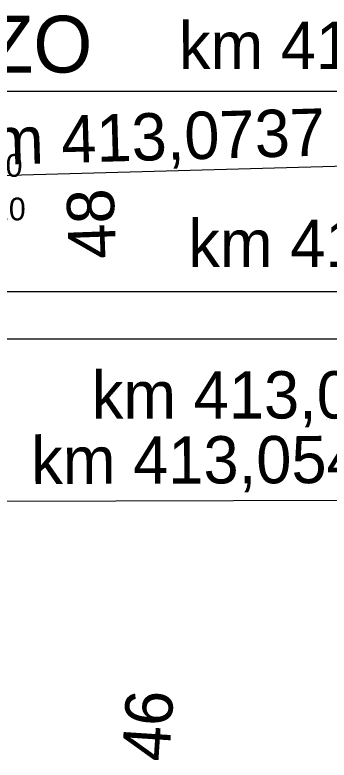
# Model space of a CAD drawing. Extents: x -874038 to -859694, y -1059487 to -1049069.
# Drawn here: x -866401.73 to -866385.13, y -1049616.33 to -1049576.97 of the extents above; entities that cross this region are included whole.
import ezdxf

# ---------------------------------------------------------------- set-up
doc = ezdxf.new("R2010")
doc.units = 0
for name, color, linetype in [('Vrstva 1', 7, 'Continuous'), ('Vrstva 11', 7, 'Continuous'), ('Vrstva 6', 7, 'Continuous'), ('Vrstva 61', 7, 'Continuous')]:
    doc.layers.add(name, color=color, linetype=linetype)

msp = doc.modelspace()

# ---------------------------------------------------------------- linework, layer by layer
at = {"layer": 'Vrstva 1'}
for p, q in [((-866371.171, -1049581.01), (-866430.162, -1049581.031)), ((-866302.75, -1049591.605), (-866419.806, -1049591.605)), ((-866374.32, -1049594.099), (-866425.275, -1049594.099))]:
    msp.add_line(p, q, dxfattribs=at)
at = {"layer": 'Vrstva 6'}
msp.add_line((-866380.615, -1049584.857), (-866410.752, -1049585.698), dxfattribs=at)
msp.add_lwpolyline([(-866377.754, -1049602.598), (-866433.692, -1049602.769)], dxfattribs=at)

# ---------------------------------------------------------------- texts
at = {"layer": 'Vrstva 1'}
for s, height, rotation, p in [('KO=ZO', 3, 0.02, (-866411.347, -1049580.017)), ('km 413,073', 2.5, 0.0204, (-866393.064, -1049579.83)), ('km 413,065', 2.4999, 359.997, (-866392.569, -1049590.282)), ('km 413,060', 2.4999, 359.997, (-866397.672, -1049598.288))]:
    msp.add_text(s, height=height, rotation=rotation, dxfattribs=at).set_placement(p)
at = {"layer": 'Vrstva 11'}
for s, rotation, p in [('48', 92.137, (-866396.379, -1049589.818)), ('46', 86.3031, (-866393.584, -1049616.446))]:
    msp.add_text(s, height=2.5, rotation=rotation, dxfattribs=at).set_placement(p)
at = {"layer": 'Vrstva 6'}
for s, rotation, p in [('km 413,0737', 1.6082, (-866404.633, -1049584.939)), ('km 413,054', 0.1749, (-866400.867, -1049601.75))]:
    msp.add_text(s, height=2.5, rotation=rotation, dxfattribs=at).set_placement(p)
at = {"layer": 'Vrstva 61'}
for s, p in [('492.770', (-866407.13, -1049585.52)), ('492.710', (-866406.96, -1049587.82))]:
    msp.add_text(s, height=1.2, dxfattribs=at).set_placement(p)

doc.saveas('drawing.dxf')
